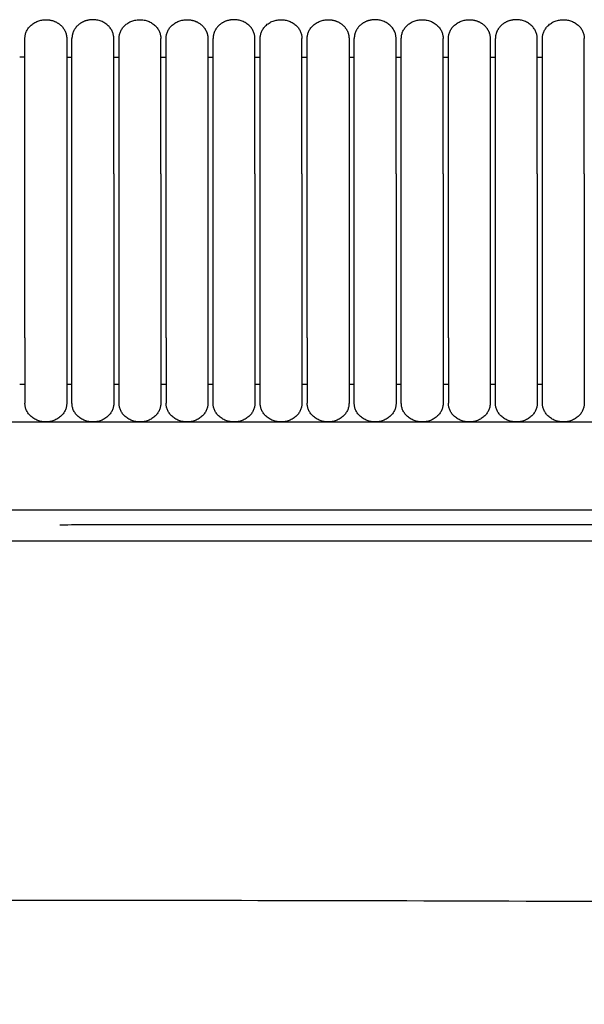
# Model space of a CAD drawing. Header units: millimetres. Extents: x -31695 to -19845, y -5614 to 7253.
# Tile 312 of 432: x -28062 to -28001, y 5351 to 5458. Entities that reach past the tile are written whole.
import ezdxf

# ---------------------------------------------------------------- set-up
doc = ezdxf.new("R2010")
doc.units = ezdxf.units.MM
doc.layers.add('2d', color=7, linetype='Continuous', true_color=0x000000)

msp = doc.modelspace()

# ---------------------------------------------------------------- linework, layer by layer
at = {"layer": '2d', "linetype": 'Continuous', "lineweight": -3}
msp.add_line((-28288.73, 5414.3), (-27961.73, 5414.3), dxfattribs=at)
for points, weights, knots in [([(-28061.46, 5455.92), (-28061.46, 5457.95), (-28059.19, 5457.95), (-28058.25, 5457.95), (-28057.59, 5457.35), (-28056.93, 5456.76), (-28056.93, 5455.92)], [1, 0.707106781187, 1, 0.853553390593, 0.853553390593, 0.853553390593, 1], [0, 0, 0, 4, 4, 5.656854, 5.656854, 7.313708, 7.313708, 7.313708]), ([(-28051.83, 5455.92), (-28051.83, 5457.95), (-28054.09, 5457.95), (-28055.03, 5457.95), (-28055.7, 5457.35), (-28056.36, 5456.76), (-28056.36, 5455.92)], [1, 0.707106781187, 1, 0.853553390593, 0.853553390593, 0.853553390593, 1], [0, 0, 0, 4, 4, 5.656854, 5.656854, 7.313708, 7.313708, 7.313708]), ([(-28051.26, 5455.92), (-28051.26, 5457.95), (-28048.99, 5457.95), (-28046.73, 5457.95), (-28046.73, 5455.92)], [1, 0.707106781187, 1, 0.707106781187, 1], [0, 0, 0, 1.570796, 1.570796, 3.141593, 3.141593, 3.141593]), ([(-28046.16, 5455.92), (-28046.16, 5457.95), (-28043.89, 5457.95), (-28042.95, 5457.95), (-28042.29, 5457.35), (-28041.63, 5456.76), (-28041.63, 5455.92)], [1, 0.707106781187, 1, 0.853553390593, 0.853553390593, 0.853553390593, 1], [0, 0, 0, 4, 4, 5.656854, 5.656854, 7.313708, 7.313708, 7.313708]), ([(-28036.53, 5455.92), (-28036.53, 5457.95), (-28038.79, 5457.95), (-28039.73, 5457.95), (-28040.4, 5457.35), (-28041.06, 5456.76), (-28041.06, 5455.92)], [1, 0.707106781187, 1, 0.853553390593, 0.853553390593, 0.853553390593, 1], [0, 0, 0, 4, 4, 5.656854, 5.656854, 7.313708, 7.313708, 7.313708]), ([(-28035.96, 5455.92), (-28035.96, 5457.95), (-28033.69, 5457.95), (-28031.43, 5457.95), (-28031.43, 5455.92)], [1, 0.707106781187, 1, 0.707106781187, 1], [0, 0, 0, 1.570796, 1.570796, 3.141593, 3.141593, 3.141593]), ([(-28030.86, 5455.92), (-28030.86, 5457.95), (-28028.59, 5457.95), (-28027.65, 5457.95), (-28026.99, 5457.35), (-28026.33, 5456.76), (-28026.33, 5455.92)], [1, 0.707106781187, 1, 0.853553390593, 0.853553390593, 0.853553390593, 1], [0, 0, 0, 4, 4, 5.656854, 5.656854, 7.313708, 7.313708, 7.313708]), ([(-28021.23, 5455.92), (-28021.23, 5457.95), (-28023.49, 5457.95), (-28024.43, 5457.95), (-28025.1, 5457.35), (-28025.76, 5456.76), (-28025.76, 5455.92)], [1, 0.707106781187, 1, 0.853553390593, 0.853553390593, 0.853553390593, 1], [0, 0, 0, 4, 4, 5.656854, 5.656854, 7.313708, 7.313708, 7.313708]), ([(-28020.66, 5455.92), (-28020.66, 5457.95), (-28018.39, 5457.95), (-28016.13, 5457.95), (-28016.13, 5455.92)], [1, 0.707106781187, 1, 0.707106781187, 1], [0, 0, 0, 1.570796, 1.570796, 3.141593, 3.141593, 3.141593]), ([(-28015.56, 5455.92), (-28015.56, 5457.95), (-28013.29, 5457.95), (-28012.35, 5457.95), (-28011.69, 5457.35), (-28011.03, 5456.76), (-28011.03, 5455.92)], [1, 0.707106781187, 1, 0.853553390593, 0.853553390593, 0.853553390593, 1], [0, 0, 0, 4, 4, 5.656854, 5.656854, 7.313708, 7.313708, 7.313708]), ([(-28005.93, 5455.92), (-28005.93, 5457.95), (-28008.19, 5457.95), (-28009.13, 5457.95), (-28009.8, 5457.35), (-28010.46, 5456.76), (-28010.46, 5455.92)], [1, 0.707106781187, 1, 0.853553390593, 0.853553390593, 0.853553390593, 1], [0, 0, 0, 4, 4, 5.656854, 5.656854, 7.313708, 7.313708, 7.313708]), ([(-28005.36, 5455.92), (-28005.36, 5457.95), (-28003.09, 5457.95), (-28000.83, 5457.95), (-28000.83, 5455.92)], [1, 0.707106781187, 1, 0.707106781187, 1], [0, 0, 0, 1.570796, 1.570796, 3.141593, 3.141593, 3.141593]), ([(-28061.46, 5441.24), (-28061.46, 5446.28), (-28061.46, 5449.85), (-28061.46, 5452.24), (-28061.46, 5453.06)], [1, 0.853553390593, 0.853553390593, 0.853553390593, 0.919067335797], [0, 0, 0, 9.941125, 9.941125, 16.590224, 16.590224, 16.590224]), ([(-28056.93, 5453.06), (-28056.93, 5452.24), (-28056.93, 5449.85), (-28056.93, 5446.28), (-28056.93, 5441.24)], [0.919067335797, 0.853553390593, 0.853553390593, 0.853553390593, 1], [3.292027, 3.292027, 3.292027, 9.941125, 9.941125, 19.882251, 19.882251, 19.882251]), ([(-28056.36, 5441.24), (-28056.36, 5446.28), (-28056.36, 5449.85), (-28056.36, 5452.24), (-28056.36, 5453.06)], [1, 0.853553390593, 0.853553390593, 0.853553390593, 0.919067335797], [0, 0, 0, 9.941125, 9.941125, 16.590224, 16.590224, 16.590224]), ([(-28051.83, 5441.24), (-28051.83, 5446.28), (-28051.83, 5449.85), (-28051.83, 5452.24), (-28051.83, 5453.06)], [1, 0.853553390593, 0.853553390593, 0.853553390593, 0.919067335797], [0, 0, 0, 9.941125, 9.941125, 16.590224, 16.590224, 16.590224]), ([(-28051.26, 5441.24), (-28051.26, 5446.28), (-28051.26, 5449.85), (-28051.26, 5452.24), (-28051.26, 5453.06)], [1, 0.853553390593, 0.853553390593, 0.853553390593, 0.919067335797], [0, 0, 0, 9.941125, 9.941125, 16.590224, 16.590224, 16.590224]), ([(-28046.73, 5441.24), (-28046.73, 5446.28), (-28046.73, 5449.85), (-28046.73, 5452.24), (-28046.73, 5453.06)], [1, 0.853553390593, 0.853553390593, 0.853553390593, 0.919067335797], [0, 0, 0, 9.941125, 9.941125, 16.590224, 16.590224, 16.590224]), ([(-28046.16, 5441.24), (-28046.16, 5446.28), (-28046.16, 5449.85), (-28046.16, 5452.24), (-28046.16, 5453.06)], [1, 0.853553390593, 0.853553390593, 0.853553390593, 0.919067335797], [0, 0, 0, 9.941125, 9.941125, 16.590224, 16.590224, 16.590224]), ([(-28041.63, 5453.06), (-28041.63, 5452.24), (-28041.63, 5449.85), (-28041.63, 5446.28), (-28041.63, 5441.24)], [0.919067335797, 0.853553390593, 0.853553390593, 0.853553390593, 1], [3.292027, 3.292027, 3.292027, 9.941125, 9.941125, 19.882251, 19.882251, 19.882251]), ([(-28041.06, 5441.24), (-28041.06, 5446.28), (-28041.06, 5449.85), (-28041.06, 5452.24), (-28041.06, 5453.06)], [1, 0.853553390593, 0.853553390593, 0.853553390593, 0.919067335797], [0, 0, 0, 9.941125, 9.941125, 16.590224, 16.590224, 16.590224]), ([(-28036.53, 5441.24), (-28036.53, 5446.28), (-28036.53, 5449.85), (-28036.53, 5452.24), (-28036.53, 5453.06)], [1, 0.853553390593, 0.853553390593, 0.853553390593, 0.919067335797], [0, 0, 0, 9.941125, 9.941125, 16.590224, 16.590224, 16.590224]), ([(-28035.96, 5441.24), (-28035.96, 5446.28), (-28035.96, 5449.85), (-28035.96, 5452.24), (-28035.96, 5453.06)], [1, 0.853553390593, 0.853553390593, 0.853553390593, 0.919067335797], [0, 0, 0, 9.941125, 9.941125, 16.590224, 16.590224, 16.590224]), ([(-28031.43, 5441.24), (-28031.43, 5446.28), (-28031.43, 5449.85), (-28031.43, 5452.24), (-28031.43, 5453.06)], [1, 0.853553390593, 0.853553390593, 0.853553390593, 0.919067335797], [0, 0, 0, 9.941125, 9.941125, 16.590224, 16.590224, 16.590224]), ([(-28030.86, 5441.24), (-28030.86, 5446.28), (-28030.86, 5449.85), (-28030.86, 5452.24), (-28030.86, 5453.06)], [1, 0.853553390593, 0.853553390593, 0.853553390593, 0.919067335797], [0, 0, 0, 9.941125, 9.941125, 16.590224, 16.590224, 16.590224]), ([(-28026.33, 5453.06), (-28026.33, 5452.24), (-28026.33, 5449.85), (-28026.33, 5446.28), (-28026.33, 5441.24)], [0.919067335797, 0.853553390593, 0.853553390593, 0.853553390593, 1], [3.292027, 3.292027, 3.292027, 9.941125, 9.941125, 19.882251, 19.882251, 19.882251]), ([(-28025.76, 5441.24), (-28025.76, 5446.28), (-28025.76, 5449.85), (-28025.76, 5452.24), (-28025.76, 5453.06)], [1, 0.853553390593, 0.853553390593, 0.853553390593, 0.919067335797], [0, 0, 0, 9.941125, 9.941125, 16.590224, 16.590224, 16.590224]), ([(-28021.23, 5441.24), (-28021.23, 5446.28), (-28021.23, 5449.85), (-28021.23, 5452.24), (-28021.23, 5453.06)], [1, 0.853553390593, 0.853553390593, 0.853553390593, 0.919067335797], [0, 0, 0, 9.941125, 9.941125, 16.590224, 16.590224, 16.590224]), ([(-28020.66, 5441.24), (-28020.66, 5446.28), (-28020.66, 5449.85), (-28020.66, 5452.24), (-28020.66, 5453.06)], [1, 0.853553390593, 0.853553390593, 0.853553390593, 0.919067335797], [0, 0, 0, 9.941125, 9.941125, 16.590224, 16.590224, 16.590224]), ([(-28016.13, 5441.24), (-28016.13, 5446.28), (-28016.13, 5449.85), (-28016.13, 5452.24), (-28016.13, 5453.06)], [1, 0.853553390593, 0.853553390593, 0.853553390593, 0.919067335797], [0, 0, 0, 9.941125, 9.941125, 16.590224, 16.590224, 16.590224]), ([(-28015.56, 5441.24), (-28015.56, 5446.28), (-28015.56, 5449.85), (-28015.56, 5452.24), (-28015.56, 5453.06)], [1, 0.853553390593, 0.853553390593, 0.853553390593, 0.919067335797], [0, 0, 0, 9.941125, 9.941125, 16.590224, 16.590224, 16.590224]), ([(-28011.03, 5453.06), (-28011.03, 5452.24), (-28011.03, 5449.85), (-28011.03, 5446.28), (-28011.03, 5441.24)], [0.919067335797, 0.853553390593, 0.853553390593, 0.853553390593, 1], [3.292027, 3.292027, 3.292027, 9.941125, 9.941125, 19.882251, 19.882251, 19.882251]), ([(-28010.46, 5441.24), (-28010.46, 5446.28), (-28010.46, 5449.85), (-28010.46, 5452.24), (-28010.46, 5453.06)], [1, 0.853553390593, 0.853553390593, 0.853553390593, 0.919067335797], [0, 0, 0, 9.941125, 9.941125, 16.590224, 16.590224, 16.590224]), ([(-28005.93, 5441.24), (-28005.93, 5446.28), (-28005.93, 5449.85), (-28005.93, 5452.24), (-28005.93, 5453.06)], [1, 0.853553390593, 0.853553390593, 0.853553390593, 0.919067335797], [0, 0, 0, 9.941125, 9.941125, 16.590224, 16.590224, 16.590224]), ([(-28005.36, 5441.24), (-28005.36, 5446.28), (-28005.36, 5449.85), (-28005.36, 5452.24), (-28005.36, 5453.06)], [1, 0.853553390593, 0.853553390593, 0.853553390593, 0.919067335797], [0, 0, 0, 9.941125, 9.941125, 16.590224, 16.590224, 16.590224]), ([(-28000.83, 5441.24), (-28000.83, 5446.28), (-28000.83, 5449.85), (-28000.83, 5452.24), (-28000.83, 5453.06)], [1, 0.853553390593, 0.853553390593, 0.853553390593, 0.919067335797], [0, 0, 0, 9.941125, 9.941125, 16.590224, 16.590224, 16.590224]), ([(-28061.46, 5423.44), (-28061.46, 5420.49), (-28061.46, 5418.41), (-28061.46, 5416.33), (-28061.46, 5416.33)], [1, 0.853553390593, 0.853553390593, 0.853553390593, 1], [0, 0, 0, 5.79899, 5.79899, 11.59798, 11.59798, 11.59798]), ([(-28056.93, 5423.44), (-28056.93, 5420.49), (-28056.93, 5418.41), (-28056.93, 5416.33), (-28056.93, 5416.33)], [1, 0.853553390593, 0.853553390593, 0.853553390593, 1], [0, 0, 0, 5.79899, 5.79899, 11.59798, 11.59798, 11.59798]), ([(-28056.36, 5416.33), (-28056.36, 5416.33), (-28056.36, 5418.41), (-28056.36, 5420.49), (-28056.36, 5423.44)], [1, 0.853553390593, 0.853553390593, 0.853553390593, 1], [0, 0, 0, 5.79899, 5.79899, 11.59798, 11.59798, 11.59798]), ([(-28051.83, 5423.44), (-28051.83, 5420.49), (-28051.83, 5418.41), (-28051.83, 5416.33), (-28051.83, 5416.33)], [1, 0.853553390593, 0.853553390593, 0.853553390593, 1], [0, 0, 0, 5.79899, 5.79899, 11.59798, 11.59798, 11.59798]), ([(-28051.26, 5416.33), (-28051.26, 5416.33), (-28051.26, 5418.41), (-28051.26, 5420.49), (-28051.26, 5423.44)], [1, 0.853553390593, 0.853553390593, 0.853553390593, 1], [0, 0, 0, 5.79899, 5.79899, 11.59798, 11.59798, 11.59798]), ([(-28046.73, 5423.44), (-28046.73, 5420.49), (-28046.73, 5418.41), (-28046.73, 5416.33), (-28046.73, 5416.33)], [1, 0.853553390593, 0.853553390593, 0.853553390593, 1], [0, 0, 0, 5.79899, 5.79899, 11.59798, 11.59798, 11.59798]), ([(-28046.16, 5423.44), (-28046.16, 5420.49), (-28046.16, 5418.41), (-28046.16, 5416.33), (-28046.16, 5416.33)], [1, 0.853553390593, 0.853553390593, 0.853553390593, 1], [0, 0, 0, 5.79899, 5.79899, 11.59798, 11.59798, 11.59798]), ([(-28041.63, 5423.44), (-28041.63, 5420.49), (-28041.63, 5418.41), (-28041.63, 5416.33), (-28041.63, 5416.33)], [1, 0.853553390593, 0.853553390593, 0.853553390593, 1], [0, 0, 0, 5.79899, 5.79899, 11.59798, 11.59798, 11.59798]), ([(-28041.06, 5416.33), (-28041.06, 5416.33), (-28041.06, 5418.41), (-28041.06, 5420.49), (-28041.06, 5423.44)], [1, 0.853553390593, 0.853553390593, 0.853553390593, 1], [0, 0, 0, 5.79899, 5.79899, 11.59798, 11.59798, 11.59798]), ([(-28036.53, 5423.44), (-28036.53, 5420.49), (-28036.53, 5418.41), (-28036.53, 5416.33), (-28036.53, 5416.33)], [1, 0.853553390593, 0.853553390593, 0.853553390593, 1], [0, 0, 0, 5.79899, 5.79899, 11.59798, 11.59798, 11.59798]), ([(-28035.96, 5416.33), (-28035.96, 5416.33), (-28035.96, 5418.41), (-28035.96, 5420.49), (-28035.96, 5423.44)], [1, 0.853553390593, 0.853553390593, 0.853553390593, 1], [0, 0, 0, 5.79899, 5.79899, 11.59798, 11.59798, 11.59798]), ([(-28031.43, 5423.44), (-28031.43, 5420.49), (-28031.43, 5418.41), (-28031.43, 5416.33), (-28031.43, 5416.33)], [1, 0.853553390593, 0.853553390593, 0.853553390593, 1], [0, 0, 0, 5.79899, 5.79899, 11.59798, 11.59798, 11.59798]), ([(-28030.86, 5423.44), (-28030.86, 5420.49), (-28030.86, 5418.41), (-28030.86, 5416.33), (-28030.86, 5416.33)], [1, 0.853553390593, 0.853553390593, 0.853553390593, 1], [0, 0, 0, 5.79899, 5.79899, 11.59798, 11.59798, 11.59798]), ([(-28026.33, 5423.44), (-28026.33, 5420.49), (-28026.33, 5418.41), (-28026.33, 5416.33), (-28026.33, 5416.33)], [1, 0.853553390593, 0.853553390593, 0.853553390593, 1], [0, 0, 0, 5.79899, 5.79899, 11.59798, 11.59798, 11.59798]), ([(-28025.76, 5416.33), (-28025.76, 5416.33), (-28025.76, 5418.41), (-28025.76, 5420.49), (-28025.76, 5423.44)], [1, 0.853553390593, 0.853553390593, 0.853553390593, 1], [0, 0, 0, 5.79899, 5.79899, 11.59798, 11.59798, 11.59798]), ([(-28021.23, 5423.44), (-28021.23, 5420.49), (-28021.23, 5418.41), (-28021.23, 5416.33), (-28021.23, 5416.33)], [1, 0.853553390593, 0.853553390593, 0.853553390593, 1], [0, 0, 0, 5.79899, 5.79899, 11.59798, 11.59798, 11.59798]), ([(-28020.66, 5416.33), (-28020.66, 5416.33), (-28020.66, 5418.41), (-28020.66, 5420.49), (-28020.66, 5423.44)], [1, 0.853553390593, 0.853553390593, 0.853553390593, 1], [0, 0, 0, 5.79899, 5.79899, 11.59798, 11.59798, 11.59798]), ([(-28016.13, 5423.44), (-28016.13, 5420.49), (-28016.13, 5418.41), (-28016.13, 5416.33), (-28016.13, 5416.33)], [1, 0.853553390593, 0.853553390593, 0.853553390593, 1], [0, 0, 0, 5.79899, 5.79899, 11.59798, 11.59798, 11.59798]), ([(-28015.56, 5423.44), (-28015.56, 5420.49), (-28015.56, 5418.41), (-28015.56, 5416.33), (-28015.56, 5416.33)], [1, 0.853553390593, 0.853553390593, 0.853553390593, 1], [0, 0, 0, 5.79899, 5.79899, 11.59798, 11.59798, 11.59798]), ([(-28011.03, 5423.44), (-28011.03, 5420.49), (-28011.03, 5418.41), (-28011.03, 5416.33), (-28011.03, 5416.33)], [1, 0.853553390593, 0.853553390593, 0.853553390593, 1], [0, 0, 0, 5.79899, 5.79899, 11.59798, 11.59798, 11.59798]), ([(-28010.46, 5416.33), (-28010.46, 5416.33), (-28010.46, 5418.41), (-28010.46, 5420.49), (-28010.46, 5423.44)], [1, 0.853553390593, 0.853553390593, 0.853553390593, 1], [0, 0, 0, 5.79899, 5.79899, 11.59798, 11.59798, 11.59798]), ([(-28005.93, 5423.44), (-28005.93, 5420.49), (-28005.93, 5418.41), (-28005.93, 5416.33), (-28005.93, 5416.33)], [1, 0.853553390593, 0.853553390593, 0.853553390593, 1], [0, 0, 0, 5.79899, 5.79899, 11.59798, 11.59798, 11.59798]), ([(-28005.36, 5416.33), (-28005.36, 5416.33), (-28005.36, 5418.41), (-28005.36, 5420.49), (-28005.36, 5423.44)], [1, 0.853553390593, 0.853553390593, 0.853553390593, 1], [0, 0, 0, 5.79899, 5.79899, 11.59798, 11.59798, 11.59798]), ([(-28000.83, 5423.44), (-28000.83, 5420.49), (-28000.83, 5418.41), (-28000.83, 5416.33), (-28000.83, 5416.33)], [1, 0.853553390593, 0.853553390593, 0.853553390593, 1], [0, 0, 0, 5.79899, 5.79899, 11.59798, 11.59798, 11.59798]), ([(-28056.93, 5416.33), (-28056.93, 5414.3), (-28059.19, 5414.3), (-28061.46, 5414.3), (-28061.46, 5416.33)], [1, 0.707106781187, 1, 0.707106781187, 1], [0, 0, 0, 1.570796, 1.570796, 3.141593, 3.141593, 3.141593]), ([(-28051.83, 5416.33), (-28051.83, 5414.3), (-28054.09, 5414.3), (-28056.36, 5414.3), (-28056.36, 5416.33)], [1, 0.707106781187, 1, 0.707106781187, 1], [-3.141593, -3.141593, -3.141593, -1.570796, -1.570796, 0, 0, 0]), ([(-28046.73, 5416.33), (-28046.73, 5414.3), (-28048.99, 5414.3), (-28051.26, 5414.3), (-28051.26, 5416.33)], [1, 0.707106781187, 1, 0.707106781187, 1], [6.283185, 6.283185, 6.283185, 9.424778, 9.424778, 12.566371, 12.566371, 12.566371]), ([(-28041.63, 5416.33), (-28041.63, 5414.3), (-28043.89, 5414.3), (-28046.16, 5414.3), (-28046.16, 5416.33)], [1, 0.707106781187, 1, 0.707106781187, 1], [0, 0, 0, 1.570796, 1.570796, 3.141593, 3.141593, 3.141593]), ([(-28036.53, 5416.33), (-28036.53, 5414.3), (-28038.79, 5414.3), (-28041.06, 5414.3), (-28041.06, 5416.33)], [1, 0.707106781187, 1, 0.707106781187, 1], [-3.141593, -3.141593, -3.141593, -1.570796, -1.570796, 0, 0, 0]), ([(-28031.43, 5416.33), (-28031.43, 5414.3), (-28033.69, 5414.3), (-28035.96, 5414.3), (-28035.96, 5416.33)], [1, 0.707106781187, 1, 0.707106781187, 1], [6.283185, 6.283185, 6.283185, 9.424778, 9.424778, 12.566371, 12.566371, 12.566371]), ([(-28026.33, 5416.33), (-28026.33, 5414.3), (-28028.59, 5414.3), (-28030.86, 5414.3), (-28030.86, 5416.33)], [1, 0.707106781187, 1, 0.707106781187, 1], [0, 0, 0, 1.570796, 1.570796, 3.141593, 3.141593, 3.141593]), ([(-28021.23, 5416.33), (-28021.23, 5414.3), (-28023.49, 5414.3), (-28025.76, 5414.3), (-28025.76, 5416.33)], [1, 0.707106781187, 1, 0.707106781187, 1], [-3.141593, -3.141593, -3.141593, -1.570796, -1.570796, 0, 0, 0]), ([(-28016.13, 5416.33), (-28016.13, 5414.3), (-28018.39, 5414.3), (-28020.66, 5414.3), (-28020.66, 5416.33)], [1, 0.707106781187, 1, 0.707106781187, 1], [6.283185, 6.283185, 6.283185, 9.424778, 9.424778, 12.566371, 12.566371, 12.566371]), ([(-28011.03, 5416.33), (-28011.03, 5414.3), (-28013.29, 5414.3), (-28015.56, 5414.3), (-28015.56, 5416.33)], [1, 0.707106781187, 1, 0.707106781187, 1], [0, 0, 0, 1.570796, 1.570796, 3.141593, 3.141593, 3.141593]), ([(-28005.93, 5416.33), (-28005.93, 5414.3), (-28008.19, 5414.3), (-28010.46, 5414.3), (-28010.46, 5416.33)], [1, 0.707106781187, 1, 0.707106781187, 1], [-3.141593, -3.141593, -3.141593, -1.570796, -1.570796, 0, 0, 0]), ([(-28000.83, 5416.33), (-28000.83, 5414.3), (-28003.09, 5414.3), (-28005.36, 5414.3), (-28005.36, 5416.33)], [1, 0.707106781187, 1, 0.707106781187, 1], [6.283185, 6.283185, 6.283185, 9.424778, 9.424778, 12.566371, 12.566371, 12.566371])]:
    msp.add_rational_spline(points, weights, degree=2, knots=knots, dxfattribs=at)
for points, weights in [([(-28061.46, 5453.06), (-28061.46, 5455.92), (-28061.46, 5455.92)], [0.919067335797, 0.951503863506, 1]), ([(-28056.93, 5455.92), (-28056.93, 5455.92), (-28056.93, 5453.06)], [1, 0.951503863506, 0.919067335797]), ([(-28056.36, 5453.06), (-28056.36, 5455.92), (-28056.36, 5455.92)], [0.919067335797, 0.951503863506, 1]), ([(-28051.83, 5453.06), (-28051.83, 5455.92), (-28051.83, 5455.92)], [0.919067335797, 0.951503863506, 1]), ([(-28051.26, 5453.06), (-28051.26, 5455.92), (-28051.26, 5455.92)], [0.919067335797, 0.951503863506, 1]), ([(-28046.73, 5453.06), (-28046.73, 5455.92), (-28046.73, 5455.92)], [0.919067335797, 0.951503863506, 1]), ([(-28046.16, 5453.06), (-28046.16, 5455.92), (-28046.16, 5455.92)], [0.919067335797, 0.951503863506, 1]), ([(-28041.63, 5455.92), (-28041.63, 5455.92), (-28041.63, 5453.06)], [1, 0.951503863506, 0.919067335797]), ([(-28041.06, 5453.06), (-28041.06, 5455.92), (-28041.06, 5455.92)], [0.919067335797, 0.951503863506, 1]), ([(-28036.53, 5453.06), (-28036.53, 5455.92), (-28036.53, 5455.92)], [0.919067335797, 0.951503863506, 1]), ([(-28035.96, 5453.06), (-28035.96, 5455.92), (-28035.96, 5455.92)], [0.919067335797, 0.951503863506, 1]), ([(-28031.43, 5453.06), (-28031.43, 5455.92), (-28031.43, 5455.92)], [0.919067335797, 0.951503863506, 1]), ([(-28030.86, 5453.06), (-28030.86, 5455.92), (-28030.86, 5455.92)], [0.919067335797, 0.951503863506, 1]), ([(-28026.33, 5455.92), (-28026.33, 5455.92), (-28026.33, 5453.06)], [1, 0.951503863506, 0.919067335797]), ([(-28025.76, 5453.06), (-28025.76, 5455.92), (-28025.76, 5455.92)], [0.919067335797, 0.951503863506, 1]), ([(-28021.23, 5453.06), (-28021.23, 5455.92), (-28021.23, 5455.92)], [0.919067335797, 0.951503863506, 1]), ([(-28020.66, 5453.06), (-28020.66, 5455.92), (-28020.66, 5455.92)], [0.919067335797, 0.951503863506, 1]), ([(-28016.13, 5453.06), (-28016.13, 5455.92), (-28016.13, 5455.92)], [0.919067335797, 0.951503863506, 1]), ([(-28015.56, 5453.06), (-28015.56, 5455.92), (-28015.56, 5455.92)], [0.919067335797, 0.951503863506, 1]), ([(-28011.03, 5455.92), (-28011.03, 5455.92), (-28011.03, 5453.06)], [1, 0.951503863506, 0.919067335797]), ([(-28010.46, 5453.06), (-28010.46, 5455.92), (-28010.46, 5455.92)], [0.919067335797, 0.951503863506, 1]), ([(-28005.93, 5453.06), (-28005.93, 5455.92), (-28005.93, 5455.92)], [0.919067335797, 0.951503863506, 1]), ([(-28005.36, 5453.06), (-28005.36, 5455.92), (-28005.36, 5455.92)], [0.919067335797, 0.951503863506, 1]), ([(-28000.83, 5453.06), (-28000.83, 5455.92), (-28000.83, 5455.92)], [0.919067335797, 0.951503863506, 1])]:
    msp.add_rational_spline(points, weights, degree=2, dxfattribs=at)
for points in [[(-28061.46, 5453.89), (-28061.74, 5453.89), (-28062.03, 5453.89)], [(-28056.93, 5453.89), (-28056.64, 5453.89), (-28056.36, 5453.89)], [(-28051.83, 5453.89), (-28051.54, 5453.89), (-28051.26, 5453.89)], [(-28046.73, 5453.89), (-28046.44, 5453.89), (-28046.16, 5453.89)], [(-28041.63, 5453.89), (-28041.34, 5453.89), (-28041.06, 5453.89)], [(-28036.53, 5453.89), (-28036.24, 5453.89), (-28035.96, 5453.89)], [(-28031.43, 5453.89), (-28031.14, 5453.89), (-28030.86, 5453.89)], [(-28026.33, 5453.89), (-28026.04, 5453.89), (-28025.76, 5453.89)], [(-28021.23, 5453.89), (-28020.94, 5453.89), (-28020.66, 5453.89)], [(-28016.13, 5453.89), (-28015.84, 5453.89), (-28015.56, 5453.89)], [(-28011.03, 5453.89), (-28010.74, 5453.89), (-28010.46, 5453.89)], [(-28005.93, 5453.89), (-28005.64, 5453.89), (-28005.36, 5453.89)], [(-28061.46, 5423.44), (-28061.46, 5432.34), (-28061.46, 5441.24)], [(-28056.93, 5441.24), (-28056.93, 5432.34), (-28056.93, 5423.44)], [(-28056.36, 5423.44), (-28056.36, 5432.34), (-28056.36, 5441.24)], [(-28051.83, 5441.24), (-28051.83, 5432.34), (-28051.83, 5423.44)], [(-28051.26, 5423.44), (-28051.26, 5432.34), (-28051.26, 5441.24)], [(-28046.73, 5441.24), (-28046.73, 5432.34), (-28046.73, 5423.44)], [(-28046.16, 5423.44), (-28046.16, 5432.34), (-28046.16, 5441.24)], [(-28041.63, 5441.24), (-28041.63, 5432.34), (-28041.63, 5423.44)], [(-28041.06, 5423.44), (-28041.06, 5432.34), (-28041.06, 5441.24)], [(-28036.53, 5441.24), (-28036.53, 5432.34), (-28036.53, 5423.44)], [(-28035.96, 5423.44), (-28035.96, 5432.34), (-28035.96, 5441.24)], [(-28031.43, 5441.24), (-28031.43, 5432.34), (-28031.43, 5423.44)], [(-28030.86, 5423.44), (-28030.86, 5432.34), (-28030.86, 5441.24)], [(-28026.33, 5441.24), (-28026.33, 5432.34), (-28026.33, 5423.44)], [(-28025.76, 5423.44), (-28025.76, 5432.34), (-28025.76, 5441.24)], [(-28021.23, 5441.24), (-28021.23, 5432.34), (-28021.23, 5423.44)], [(-28020.66, 5423.44), (-28020.66, 5432.34), (-28020.66, 5441.24)], [(-28016.13, 5441.24), (-28016.13, 5432.34), (-28016.13, 5423.44)], [(-28015.56, 5423.44), (-28015.56, 5432.34), (-28015.56, 5441.24)], [(-28011.03, 5441.24), (-28011.03, 5432.34), (-28011.03, 5423.44)], [(-28010.46, 5423.44), (-28010.46, 5432.34), (-28010.46, 5441.24)], [(-28005.93, 5441.24), (-28005.93, 5432.34), (-28005.93, 5423.44)], [(-28005.36, 5423.44), (-28005.36, 5432.34), (-28005.36, 5441.24)], [(-28000.83, 5441.24), (-28000.83, 5432.34), (-28000.83, 5423.44)], [(-28061.46, 5418.36), (-28061.74, 5418.36), (-28062.03, 5418.36)], [(-28056.36, 5418.36), (-28056.64, 5418.36), (-28056.93, 5418.36)], [(-28051.26, 5418.36), (-28051.54, 5418.36), (-28051.83, 5418.36)], [(-28046.16, 5418.36), (-28046.44, 5418.36), (-28046.73, 5418.36)], [(-28041.06, 5418.36), (-28041.34, 5418.36), (-28041.63, 5418.36)], [(-28035.96, 5418.36), (-28036.24, 5418.36), (-28036.53, 5418.36)], [(-28030.86, 5418.36), (-28031.14, 5418.36), (-28031.43, 5418.36)], [(-28025.76, 5418.36), (-28026.04, 5418.36), (-28026.33, 5418.36)], [(-28020.66, 5418.36), (-28020.94, 5418.36), (-28021.23, 5418.36)], [(-28015.56, 5418.36), (-28015.84, 5418.36), (-28016.13, 5418.36)], [(-28010.46, 5418.36), (-28010.74, 5418.36), (-28011.03, 5418.36)], [(-28005.36, 5418.36), (-28005.64, 5418.36), (-28005.93, 5418.36)]]:
    msp.add_open_spline(points, degree=2, dxfattribs=at)
for points, degree, knots in [([(-28305.91, 5403.79), (-28304.77, 5403.92), (-28303.62, 5404.02), (-28302.48, 5404.11), (-28301.25, 5404.21), (-28300.01, 5404.29), (-28298.78, 5404.36), (-28297.45, 5404.43), (-28296.13, 5404.49), (-28294.8, 5404.53), (-28293.39, 5404.58), (-28291.97, 5404.62), (-28290.56, 5404.65), (-28289.05, 5404.68), (-28287.54, 5404.7), (-28286.04, 5404.72), (-28284.44, 5404.74), (-28282.84, 5404.75), (-28281.24, 5404.76), (-28277.78, 5404.77), (-28274.31, 5404.77), (-28270.85, 5404.77), (-28266.01, 5404.77), (-28261.17, 5404.77), (-28256.34, 5404.77), (-28250.95, 5404.77), (-28245.57, 5404.77), (-28240.18, 5404.77), (-28234.26, 5404.77), (-28228.35, 5404.77), (-28222.43, 5404.77), (-28216, 5404.77), (-28209.57, 5404.77), (-28203.14, 5404.77), (-28196.21, 5404.77), (-28189.28, 5404.77), (-28182.35, 5404.77), (-28174.95, 5404.77), (-28167.54, 5404.77), (-28160.14, 5404.77), (-28152.27, 5404.77), (-28144.4, 5404.77), (-28136.54, 5404.77), (-28128.23, 5404.77), (-28119.91, 5404.77), (-28111.6, 5404.77), (-28093.73, 5404.77), (-28075.85, 5404.77), (-28057.97, 5404.77), (-28038.53, 5404.77), (-28019.09, 5404.77), (-27999.65, 5404.77), (-27987.01, 5404.77), (-27974.37, 5404.77), (-27961.73, 5404.77)], 3, [0, 0, 0, 0, 3.059497, 3.059497, 3.059497, 6.346325, 6.346325, 6.346325, 9.866136, 9.866136, 9.866136, 13.623772, 13.623772, 13.623772, 17.62104, 17.62104, 17.62104, 21.854917, 21.854917, 21.854917, 31.038067, 31.038067, 31.038067, 43.848502, 43.848502, 43.848502, 58.111246, 58.111246, 58.111246, 73.776623, 73.776623, 73.776623, 90.803444, 90.803444, 90.803444, 109.143767, 109.143767, 109.143767, 128.749405, 128.749405, 128.749405, 149.5746, 149.5746, 149.5746, 171.573115, 171.573115, 171.573115, 218.898416, 218.898416, 218.898416, 270.353879, 270.353879, 270.353879, 303.819759, 303.819759, 303.819759, 303.819759]), ([(-28057.66, 5403.16), (-28034.5, 5403.17), (-28011.34, 5403.17), (-27997.26, 5403.19), (-27983.17, 5403.2), (-27972.45, 5403.19), (-27961.73, 5403.18)], 2, [29.000009, 29.000009, 29.000009, 30, 30, 31, 31, 31.402945, 31.402945, 31.402945]), ([(-27961.73, 5401.34), (-27980.54, 5401.36), (-28079.8, 5401.38), (-28230.23, 5401.63), (-28289.12, 5389.14), (-28316.72, 5369.28), (-28326.81, 5328.9), (-28332.86, 5290.03), (-28331.18, 5238.51), (-28318.4, 5193.31), (-28309.99, 5175.84), (-28272.64, 5152.64), (-28221.84, 5149.37), (-28138.52, 5146.63), (-28116.12, 5145.99)], 3, [234.135396, 234.135396, 234.135396, 234.135396, 253.862352, 338.483137, 423.103921, 507.724705, 592.345489, 676.966273, 761.587057, 846.207841, 930.828625, 1015.44941, 1100.070194, 1127.412255, 1127.412255, 1127.412255, 1127.412255]), ([(-27961.73, 5362.05), (-28006.11, 5362.36), (-28147.8, 5362.5), (-28255.83, 5362.12), (-28302.67, 5359.28)], 3, [189.064941, 189.064941, 189.064941, 189.064941, 295.298347, 590.596694, 590.596694, 590.596694, 590.596694])]:
    msp.add_open_spline(points, degree=degree, knots=knots, dxfattribs=at)

doc.saveas('drawing.dxf')
